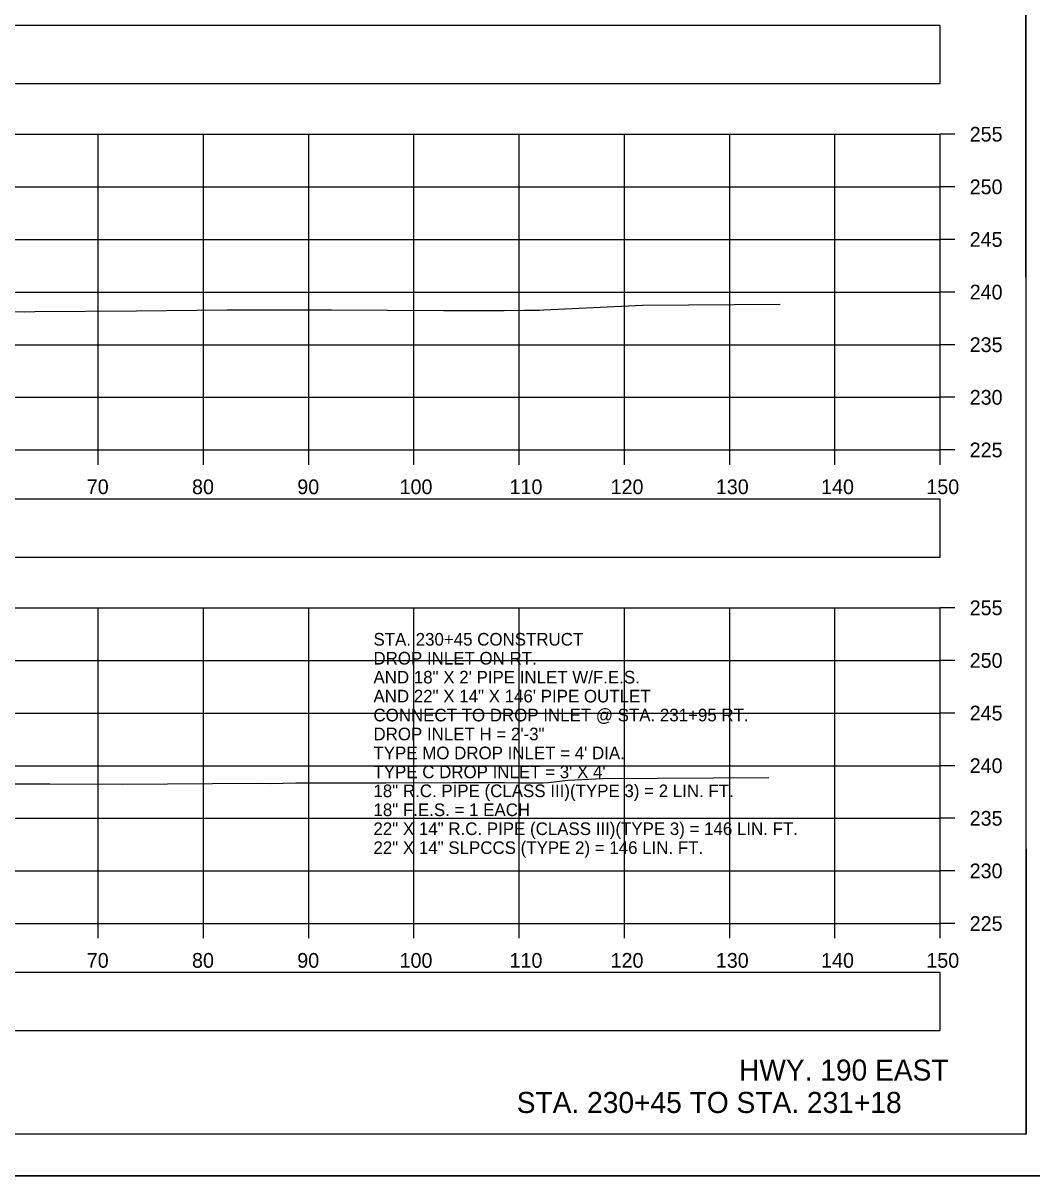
# Model space of a CAD drawing. Extents: x 1369627 to 1374022, y 380035 to 398173.
# Drawn here: x 1372161.4 to 1372257.2, y 387292.3 to 387401.8 of the extents above; entities that cross this region are included whole.
import ezdxf

# ---------------------------------------------------------------- set-up
doc = ezdxf.new("R2010")
doc.units = 0
for name, color, linetype in [('Default', 7, 'Continuous'), ('R_Axis', 7, 'Continuous'), ('R_Axis Annot', 7, 'Continuous'), ('R_Border', 7, 'Continuous'), ('R_Draft', 7, 'Continuous'), ('R_Exist Surface', 7, 'Continuous'), ('R_Grid', 7, 'Continuous'), ('R_No Plot', 7, 'Continuous'), ('R_Water Annot', 7, 'Continuous')]:
    doc.layers.add(name, color=color, linetype=linetype)

msp = doc.modelspace()

# ---------------------------------------------------------------- linework, layer by layer
at = {"layer": 'Default'}
for points in [[(1371948.53, 387396.07), (1372248.53, 387396.07), (1372248.53, 387401.59), (1371948.53, 387401.59)], [(1371948.53, 387351.05), (1372248.53, 387351.05), (1372248.53, 387356.57), (1371948.53, 387356.57)], [(1371948.53, 387306.08), (1372248.53, 387306.08), (1372248.53, 387311.6), (1371948.53, 387311.6)]]:
    msp.add_lwpolyline(points, close=True, dxfattribs=at)
at = {"layer": 'R_Axis'}
for p, q in [((1372248.53, 387361.25), (1372248.53, 387391.25)), ((1372249.93, 387391.25), (1372248.53, 387391.25)), ((1372249.93, 387386.25), (1372248.53, 387386.25)), ((1372249.93, 387381.25), (1372248.53, 387381.25)), ((1372249.93, 387376.25), (1372248.53, 387376.25)), ((1372249.93, 387371.25), (1372248.53, 387371.25)), ((1372249.93, 387366.25), (1372248.53, 387366.25)), ((1371948.53, 387361.25), (1372248.53, 387361.25)), ((1372168.53, 387359.85), (1372168.53, 387361.25)), ((1372178.53, 387359.85), (1372178.53, 387361.25)), ((1372188.53, 387359.85), (1372188.53, 387361.25)), ((1372198.53, 387359.85), (1372198.53, 387361.25)), ((1372208.53, 387359.85), (1372208.53, 387361.25)), ((1372218.53, 387359.85), (1372218.53, 387361.25)), ((1372228.53, 387359.85), (1372228.53, 387361.25)), ((1372238.53, 387359.85), (1372238.53, 387361.25)), ((1372248.53, 387359.85), (1372248.53, 387361.25)), ((1372249.93, 387361.25), (1372248.53, 387361.25)), ((1372248.53, 387316.25), (1372248.53, 387346.25)), ((1372249.93, 387346.25), (1372248.53, 387346.25)), ((1372249.93, 387341.25), (1372248.53, 387341.25)), ((1372249.93, 387336.25), (1372248.53, 387336.25)), ((1372249.93, 387331.25), (1372248.53, 387331.25)), ((1372249.93, 387326.25), (1372248.53, 387326.25)), ((1372249.93, 387321.25), (1372248.53, 387321.25)), ((1371948.53, 387316.25), (1372248.53, 387316.25)), ((1372168.53, 387314.85), (1372168.53, 387316.25)), ((1372178.53, 387314.85), (1372178.53, 387316.25)), ((1372188.53, 387314.85), (1372188.53, 387316.25)), ((1372198.53, 387314.85), (1372198.53, 387316.25)), ((1372208.53, 387314.85), (1372208.53, 387316.25)), ((1372218.53, 387314.85), (1372218.53, 387316.25)), ((1372228.53, 387314.85), (1372228.53, 387316.25)), ((1372238.53, 387314.85), (1372238.53, 387316.25)), ((1372248.53, 387314.85), (1372248.53, 387316.25)), ((1372249.93, 387316.25), (1372248.53, 387316.25))]:
    msp.add_line(p, q, dxfattribs=at)
at = {"layer": 'R_Border'}
for q in [(1372256.71, 387501.71), (1371940.53, 387296.25)]:
    msp.add_line((1372256.71, 387296.25), q, dxfattribs=at)
at = {"layer": 'R_Exist Surface'}
for points in [[(1372160.62, 387374.42), (1372161.57, 387374.36), (1372162.49, 387374.39), (1372172.16, 387374.47), (1372180.76, 387374.56), (1372190.68, 387374.55), (1372201.34, 387374.5), (1372207.11, 387374.51), (1372209.03, 387374.53), (1372209.86, 387374.52), (1372210.47, 387374.52), (1372210.88, 387374.57), (1372220.25, 387375.02), (1372233.32, 387375.1)], [(1372158.92, 387329.52), (1372163.92, 387329.52), (1372170.87, 387329.49), (1372183.64, 387329.6), (1372184.91, 387329.55), (1372187.32, 387329.61), (1372195.84, 387329.62), (1372202.2, 387329.66), (1372207.12, 387329.64), (1372208.66, 387329.63), (1372210.81, 387329.61), (1372211.3, 387329.64), (1372213.14, 387329.86), (1372216.47, 387330.02), (1372232.25, 387330.12)]]:
    msp.add_lwpolyline(points, dxfattribs=at)
at = {"layer": 'R_Grid'}
for p, q in [((1371948.53, 387391.25), (1372248.53, 387391.25)), ((1372168.53, 387361.25), (1372168.53, 387391.25)), ((1372178.53, 387361.25), (1372178.53, 387391.25)), ((1372188.53, 387361.25), (1372188.53, 387391.25)), ((1372198.53, 387361.25), (1372198.53, 387391.25)), ((1372208.53, 387361.25), (1372208.53, 387391.25)), ((1372218.53, 387361.25), (1372218.53, 387391.25)), ((1372228.53, 387361.25), (1372228.53, 387391.25)), ((1372238.53, 387361.25), (1372238.53, 387391.25)), ((1372248.53, 387361.25), (1372248.53, 387391.25)), ((1371948.53, 387386.25), (1372248.53, 387386.25)), ((1371948.53, 387381.25), (1372248.53, 387381.25)), ((1371948.53, 387376.25), (1372248.53, 387376.25)), ((1371948.53, 387371.25), (1372248.53, 387371.25)), ((1371948.53, 387366.25), (1372248.53, 387366.25)), ((1371948.53, 387361.25), (1372248.53, 387361.25)), ((1371948.53, 387346.25), (1372248.53, 387346.25)), ((1372168.53, 387316.25), (1372168.53, 387346.25)), ((1372178.53, 387316.25), (1372178.53, 387346.25)), ((1372188.53, 387316.25), (1372188.53, 387346.25)), ((1372198.53, 387316.25), (1372198.53, 387346.25)), ((1372208.53, 387316.25), (1372208.53, 387346.25)), ((1372218.53, 387316.25), (1372218.53, 387346.25)), ((1372228.53, 387316.25), (1372228.53, 387346.25)), ((1372238.53, 387316.25), (1372238.53, 387346.25)), ((1372248.53, 387316.25), (1372248.53, 387346.25)), ((1371948.53, 387341.25), (1372248.53, 387341.25)), ((1371948.53, 387336.25), (1372248.53, 387336.25)), ((1371948.53, 387331.25), (1372248.53, 387331.25)), ((1371948.53, 387326.25), (1372248.53, 387326.25)), ((1371948.53, 387321.25), (1372248.53, 387321.25)), ((1371948.53, 387316.25), (1372248.53, 387316.25))]:
    msp.add_line(p, q, dxfattribs=at)
at = {"layer": 'R_No Plot'}
msp.add_line((1371928.13, 387292.27), (1372261.46, 387292.27), dxfattribs=at)
for points in [[(1371928.12, 387505.61), (1372261.46, 387505.61), (1372261.46, 387292.27), (1371928.12, 387292.27)], [(1372174.45, 387501.71), (1372194.07, 387501.71), (1372194.07, 387491.83), (1372210.18, 387491.83), (1372233.38, 387491.83), (1372233.38, 387459.16), (1372256.59, 387459.16), (1372256.71, 387296.25), (1371940.53, 387296.25), (1371940.53, 387501.71)]]:
    msp.add_lwpolyline(points, close=True, dxfattribs=at)

# ---------------------------------------------------------------- texts
at = {"layer": 'R_Axis Annot'}
for s, p in [('255', (1372251.33, 387390.55)), ('250', (1372251.33, 387385.55)), ('245', (1372251.33, 387380.55)), ('240', (1372251.33, 387375.55)), ('235', (1372251.33, 387370.55)), ('230', (1372251.33, 387365.55)), ('225', (1372251.33, 387360.55)), ('70', (1372167.44, 387357.05)), ('80', (1372177.44, 387357.05)), ('90', (1372187.44, 387357.05)), ('100', (1372197.16, 387357.05)), ('110', (1372207.61, 387357.05)), ('120', (1372217.21, 387357.05)), ('130', (1372227.21, 387357.05)), ('140', (1372237.21, 387357.05)), ('150', (1372247.21, 387357.05)), ('255', (1372251.33, 387345.55)), ('250', (1372251.33, 387340.55)), ('245', (1372251.33, 387335.55)), ('240', (1372251.33, 387330.55)), ('235', (1372251.33, 387325.55)), ('230', (1372251.33, 387320.55)), ('225', (1372251.33, 387315.55)), ('70', (1372167.44, 387312.05)), ('80', (1372177.44, 387312.05)), ('90', (1372187.44, 387312.05)), ('100', (1372197.16, 387312.05)), ('110', (1372207.61, 387312.05)), ('120', (1372217.21, 387312.05)), ('130', (1372227.21, 387312.05)), ('140', (1372237.21, 387312.05)), ('150', (1372247.21, 387312.05))]:
    msp.add_text(s, height=1.4, dxfattribs=at).set_placement(p)
at = {"layer": 'R_Draft'}
for s, p in [('HWY. 190 EAST', (1372229.41, 387301.33)), ('STA. 230+45 TO STA. 231+18', (1372208.29, 387298.25))]:
    msp.add_text(s, height=2, dxfattribs=at).set_placement(p)
at = {"layer": 'R_Water Annot'}
for s, p in [('STA. 230+45 CONSTRUCT', (1372194.68, 387342.66)), ('DROP INLET ON RT.', (1372194.68, 387340.86)), ('AND 18" X 2\' PIPE INLET W/F.E.S.', (1372194.68, 387339.06)), ('AND 22" X 14" X 146\' PIPE OUTLET', (1372194.68, 387337.26)), ('CONNECT TO DROP INLET @ STA. 231+95 RT.', (1372194.68, 387335.46)), ('DROP INLET H = 2\'-3"', (1372194.68, 387333.66)), ("TYPE MO DROP INLET = 4' DIA.", (1372194.68, 387331.86)), ("TYPE C DROP INLET = 3' X 4'", (1372194.68, 387330.06)), ('18" R.C. PIPE (CLASS III)(TYPE 3) = 2 LIN. FT.', (1372194.68, 387328.26)), ('18" F.E.S. = 1 EACH', (1372194.68, 387326.46)), ('22" X 14" R.C. PIPE (CLASS III)(TYPE 3) = 146 LIN. FT.', (1372194.68, 387324.66)), ('22" X 14" SLPCCS (TYPE 2) = 146 LIN. FT.', (1372194.68, 387322.86))]:
    msp.add_text(s, height=1.2, dxfattribs=at).set_placement(p)

doc.saveas('drawing.dxf')
